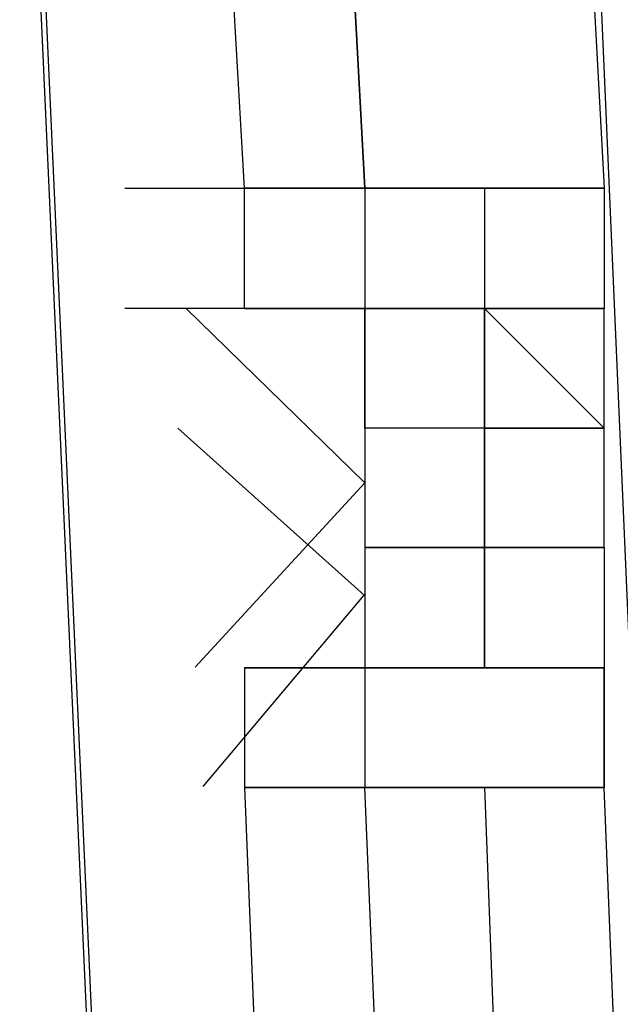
# Model space of a CAD drawing. Header units: feet. Extents: x -79 to 198, y -22 to 181.
# Tile 859 of 982: x 138.0283 to 138.0951, y 114.767 to 114.8766. Entities that reach past the tile are written whole.
import ezdxf

# ---------------------------------------------------------------- set-up
doc = ezdxf.new("R2010")
doc.units = ezdxf.units.FT
doc.layers.add('A-LINEA', color=7, linetype='CONTINUOUS')

msp = doc.modelspace()

# ---------------------------------------------------------------- linework, layer by layer
at = {"layer": 'A-LINEA'}
for p, q in [((138.0533, 114.8578), (138.0533, 114.8578)), ((138.0533, 114.8578), (138.0533, 114.8578)), ((138.0533, 114.8578), (138.0533, 114.8578)), ((138.0533, 114.8578), (138.0667, 114.8578)), ((138.0533, 114.8444), (138.0533, 114.8578)), ((138.0533, 114.8578), (138.0533, 114.8578)), ((138.0533, 114.8578), (138.0533, 114.8578)), ((138.0533, 114.8578), (138.0533, 114.8578)), ((138.0533, 114.8578), (138.0533, 114.8578)), ((138.0533, 114.8578), (138.0533, 114.8578)), ((138.0533, 114.8578), (138.0533, 114.8578)), ((138.0533, 114.8578), (138.0533, 114.8578)), ((138.0533, 114.8578), (138.0667, 114.8578)), ((138.0533, 114.8444), (138.0533, 114.8578)), ((138.0533, 114.8578), (138.0533, 114.8578)), ((138.0533, 114.8578), (138.0533, 114.8578)), ((138.0533, 114.8578), (138.0533, 114.8578)), ((138.0533, 114.8578), (138.0533, 114.8578)), ((138.0667, 114.8578), (138.0667, 114.8578)), ((138.0667, 114.8578), (138.0667, 114.8578)), ((138.0667, 114.8578), (138.0667, 114.8578)), ((138.0667, 114.8578), (138.0667, 114.8578)), ((138.08, 114.8578), (138.0667, 114.8578)), ((138.0667, 114.8578), (138.0667, 114.8578)), ((138.0667, 114.8578), (138.0667, 114.8578)), ((138.0667, 114.8578), (138.0667, 114.8578)), ((138.0667, 114.8578), (138.0667, 114.8578)), ((138.0667, 114.8578), (138.0667, 114.8578)), ((138.0667, 114.8578), (138.0667, 114.8578)), ((138.0667, 114.8578), (138.0667, 114.8578)), ((138.0667, 114.8578), (138.0667, 114.8578)), ((138.08, 114.8578), (138.0667, 114.8578)), ((138.0667, 114.8578), (138.0667, 114.8578)), ((138.0667, 114.8578), (138.0667, 114.8578)), ((138.0667, 114.8578), (138.0667, 114.8578)), ((138.0667, 114.8578), (138.0667, 114.8578)), ((138.08, 114.8578), (138.08, 114.8578)), ((138.08, 114.8578), (138.08, 114.8578)), ((138.08, 114.8578), (138.08, 114.8578)), ((138.08, 114.8578), (138.08, 114.8578)), ((138.08, 114.8578), (138.08, 114.8578)), ((138.08, 114.8578), (138.08, 114.8578)), ((138.08, 114.8578), (138.08, 114.8578)), ((138.08, 114.8578), (138.08, 114.8578)), ((138.08, 114.8578), (138.08, 114.8578)), ((138.08, 114.8578), (138.08, 114.8578)), ((138.0933, 114.8578), (138.08, 114.8578)), ((138.0933, 114.8578), (138.08, 114.8578)), ((138.08, 114.8578), (138.08, 114.8444)), ((138.08, 114.8578), (138.08, 114.8578)), ((138.08, 114.8578), (138.08, 114.8578)), ((138.08, 114.8578), (138.08, 114.8578)), ((138.08, 114.8578), (138.08, 114.8578)), ((138.08, 114.8578), (138.08, 114.8578)), ((138.08, 114.8578), (138.08, 114.8578)), ((138.08, 114.8578), (138.08, 114.8578)), ((138.08, 114.8578), (138.08, 114.8578)), ((138.08, 114.8578), (138.08, 114.8578)), ((138.08, 114.8578), (138.08, 114.8578)), ((138.0933, 114.8578), (138.08, 114.8578)), ((138.0933, 114.8578), (138.08, 114.8578)), ((138.08, 114.8578), (138.08, 114.8444)), ((138.0933, 114.8578), (138.0933, 114.8578)), ((138.0933, 114.8578), (138.0933, 114.8578)), ((138.0933, 114.8578), (138.0933, 114.8578)), ((138.0933, 114.8578), (138.0933, 114.8578)), ((138.0933, 114.8578), (138.0933, 114.8578)), ((138.0933, 114.8578), (138.0933, 114.8578)), ((138.0933, 114.8578), (138.0933, 114.8578)), ((138.0933, 114.8578), (138.0933, 114.8444)), ((138.0933, 114.8578), (138.0933, 114.8578)), ((138.0933, 114.8578), (138.0933, 114.8578)), ((138.0933, 114.8578), (138.0933, 114.8578)), ((138.0933, 114.8578), (138.0933, 114.8578)), ((138.0933, 114.8578), (138.0933, 114.8578)), ((138.0933, 114.8578), (138.0933, 114.8578)), ((138.0933, 114.8578), (138.0933, 114.8578)), ((138.0933, 114.8578), (138.0933, 114.8578)), ((138.0933, 114.8578), (138.0933, 114.8578)), ((138.0933, 114.8578), (138.0933, 114.8578)), ((138.0933, 114.8578), (138.0933, 114.8444)), ((138.0933, 114.8578), (138.0933, 114.8578)), ((138.0933, 114.8578), (138.0933, 114.8578)), ((138.0933, 114.8578), (138.0933, 114.8578)), ((138.0533, 114.8444), (138.0533, 114.8444)), ((138.0667, 114.8444), (138.0533, 114.8444)), ((138.0667, 114.8444), (138.0533, 114.8444)), ((138.0533, 114.8444), (138.0533, 114.8444)), ((138.0533, 114.8444), (138.0533, 114.8444)), ((138.0533, 114.8444), (138.0533, 114.8444)), ((138.0533, 114.8444), (138.0533, 114.8444)), ((138.0533, 114.8444), (138.0533, 114.8444)), ((138.0533, 114.8444), (138.0667, 114.8444)), ((138.0533, 114.8444), (138.0667, 114.8444)), ((138.0533, 114.8444), (138.0667, 114.8444)), ((138.0533, 114.8444), (138.0533, 114.8444)), ((138.0533, 114.8444), (138.0533, 114.8444)), ((138.0667, 114.8444), (138.0533, 114.8444)), ((138.0667, 114.8444), (138.0533, 114.8444)), ((138.0533, 114.8444), (138.0533, 114.8444)), ((138.0533, 114.8444), (138.0533, 114.8444)), ((138.0533, 114.8444), (138.0533, 114.8444)), ((138.0533, 114.8444), (138.0533, 114.8444)), ((138.0533, 114.8444), (138.0533, 114.8444)), ((138.0533, 114.8444), (138.0667, 114.8444)), ((138.0533, 114.8444), (138.0667, 114.8444)), ((138.0533, 114.8444), (138.0667, 114.8444)), ((138.0533, 114.8444), (138.0533, 114.8444)), ((138.0667, 114.8444), (138.0667, 114.8444)), ((138.0667, 114.8444), (138.0667, 114.8444)), ((138.0667, 114.8444), (138.0667, 114.8444)), ((138.0667, 114.8444), (138.0667, 114.8444)), ((138.0667, 114.8444), (138.0667, 114.8444)), ((138.0667, 114.8444), (138.0667, 114.8444)), ((138.0667, 114.8444), (138.0667, 114.8444)), ((138.0667, 114.8444), (138.0667, 114.8444)), ((138.0667, 114.8444), (138.0667, 114.8444)), ((138.0667, 114.8444), (138.0667, 114.8444)), ((138.0667, 114.8444), (138.0667, 114.8444)), ((138.0667, 114.8444), (138.0667, 114.8444)), ((138.0667, 114.8444), (138.0667, 114.8444)), ((138.08, 114.8444), (138.0667, 114.8444)), ((138.0667, 114.8444), (138.0667, 114.8444)), ((138.08, 114.8444), (138.0667, 114.8444)), ((138.0667, 114.8444), (138.0667, 114.8444)), ((138.0667, 114.8444), (138.0667, 114.8444)), ((138.0667, 114.8444), (138.0667, 114.8444)), ((138.0667, 114.8444), (138.0667, 114.8444)), ((138.0667, 114.8444), (138.0667, 114.8444)), ((138.0667, 114.8444), (138.0667, 114.8444)), ((138.0667, 114.8444), (138.0667, 114.8444)), ((138.0667, 114.8444), (138.0667, 114.8444)), ((138.0667, 114.8444), (138.0667, 114.8444)), ((138.0667, 114.8444), (138.08, 114.8444)), ((138.0667, 114.8444), (138.0667, 114.8311)), ((138.0667, 114.8444), (138.0667, 114.8444)), ((138.0667, 114.8444), (138.0667, 114.8444)), ((138.0667, 114.8444), (138.0667, 114.8444)), ((138.0667, 114.8444), (138.0667, 114.8444)), ((138.0667, 114.8444), (138.0667, 114.8444)), ((138.0667, 114.8444), (138.0667, 114.8444)), ((138.0667, 114.8444), (138.0667, 114.8444)), ((138.08, 114.8444), (138.0667, 114.8444)), ((138.0667, 114.8444), (138.0667, 114.8444)), ((138.0667, 114.8444), (138.0667, 114.8444)), ((138.0667, 114.8311), (138.0667, 114.8444)), ((138.08, 114.8444), (138.0667, 114.8444)), ((138.0667, 114.8444), (138.0667, 114.8444)), ((138.0667, 114.8444), (138.0667, 114.8444)), ((138.0667, 114.8444), (138.0667, 114.8444)), ((138.0667, 114.8444), (138.0667, 114.8444)), ((138.0667, 114.8444), (138.0667, 114.8444)), ((138.0667, 114.8444), (138.0667, 114.8444)), ((138.0667, 114.8444), (138.0667, 114.8444)), ((138.0667, 114.8444), (138.0667, 114.8444)), ((138.0667, 114.8444), (138.0667, 114.8444)), ((138.0667, 114.8444), (138.0667, 114.8444)), ((138.0667, 114.8444), (138.0667, 114.8444)), ((138.0667, 114.8444), (138.0667, 114.8444)), ((138.0667, 114.8444), (138.0667, 114.8444)), ((138.0667, 114.8444), (138.0667, 114.8444)), ((138.0667, 114.8444), (138.0667, 114.8444)), ((138.08, 114.8444), (138.0667, 114.8444)), ((138.0667, 114.8444), (138.0667, 114.8444)), ((138.08, 114.8444), (138.0667, 114.8444)), ((138.0667, 114.8444), (138.0667, 114.8444)), ((138.0667, 114.8444), (138.0667, 114.8444)), ((138.0667, 114.8444), (138.0667, 114.8444)), ((138.0667, 114.8444), (138.0667, 114.8444)), ((138.0667, 114.8444), (138.0667, 114.8444)), ((138.0667, 114.8444), (138.0667, 114.8444)), ((138.0667, 114.8444), (138.0667, 114.8444)), ((138.0667, 114.8444), (138.0667, 114.8444)), ((138.0667, 114.8444), (138.0667, 114.8444)), ((138.0667, 114.8444), (138.08, 114.8444)), ((138.0667, 114.8444), (138.0667, 114.8311)), ((138.0667, 114.8444), (138.0667, 114.8444)), ((138.0667, 114.8444), (138.0667, 114.8444)), ((138.0667, 114.8444), (138.0667, 114.8444)), ((138.0667, 114.8444), (138.0667, 114.8444)), ((138.0667, 114.8444), (138.0667, 114.8444)), ((138.0667, 114.8444), (138.0667, 114.8444)), ((138.0667, 114.8444), (138.0667, 114.8444)), ((138.08, 114.8444), (138.0667, 114.8444)), ((138.0667, 114.8444), (138.0667, 114.8444)), ((138.0667, 114.8444), (138.0667, 114.8444)), ((138.0667, 114.8311), (138.0667, 114.8444)), ((138.08, 114.8444), (138.0667, 114.8444)), ((138.0667, 114.8444), (138.0667, 114.8444)), ((138.0667, 114.8444), (138.0667, 114.8444)), ((138.08, 114.8444), (138.08, 114.8444)), ((138.08, 114.8444), (138.08, 114.8444)), ((138.08, 114.8444), (138.08, 114.8444)), ((138.08, 114.8444), (138.08, 114.8444)), ((138.08, 114.8444), (138.08, 114.8444)), ((138.08, 114.8444), (138.08, 114.8444)), ((138.08, 114.8444), (138.08, 114.8444)), ((138.08, 114.8444), (138.08, 114.8444)), ((138.08, 114.8444), (138.08, 114.8444)), ((138.08, 114.8444), (138.08, 114.8444)), ((138.08, 114.8444), (138.08, 114.8444)), ((138.08, 114.8311), (138.08, 114.8444)), ((138.08, 114.8444), (138.08, 114.8444)), ((138.08, 114.8444), (138.08, 114.8444)), ((138.08, 114.8444), (138.08, 114.8444)), ((138.08, 114.8444), (138.08, 114.8444)), ((138.08, 114.8311), (138.08, 114.8444)), ((138.08, 114.8444), (138.08, 114.8444)), ((138.08, 114.8311), (138.08, 114.8444)), ((138.08, 114.8444), (138.08, 114.8444)), ((138.08, 114.8444), (138.08, 114.8444)), ((138.08, 114.8444), (138.08, 114.8444)), ((138.08, 114.8444), (138.08, 114.8444)), ((138.08, 114.8444), (138.08, 114.8444)), ((138.08, 114.8444), (138.08, 114.8444)), ((138.08, 114.8444), (138.08, 114.8444)), ((138.08, 114.8444), (138.08, 114.8444)), ((138.08, 114.8444), (138.08, 114.8444)), ((138.08, 114.8444), (138.08, 114.8444)), ((138.08, 114.8444), (138.08, 114.8444)), ((138.08, 114.8444), (138.08, 114.8444)), ((138.08, 114.8444), (138.08, 114.8444)), ((138.08, 114.8444), (138.08, 114.8444)), ((138.08, 114.8444), (138.08, 114.8444)), ((138.08, 114.8444), (138.08, 114.8444)), ((138.08, 114.8444), (138.08, 114.8444)), ((138.08, 114.8444), (138.08, 114.8444)), ((138.08, 114.8444), (138.0933, 114.8444)), ((138.08, 114.8444), (138.08, 114.8444)), ((138.08, 114.8444), (138.08, 114.8444)), ((138.08, 114.8444), (138.08, 114.8444)), ((138.08, 114.8444), (138.08, 114.8444)), ((138.08, 114.8444), (138.08, 114.8444)), ((138.08, 114.8311), (138.08, 114.8444)), ((138.08, 114.8444), (138.0933, 114.8311)), ((138.08, 114.8444), (138.08, 114.8444)), ((138.08, 114.8444), (138.08, 114.8444)), ((138.08, 114.8444), (138.08, 114.8444)), ((138.08, 114.8444), (138.08, 114.8311)), ((138.08, 114.8444), (138.08, 114.8444)), ((138.08, 114.8444), (138.08, 114.8444)), ((138.08, 114.8444), (138.08, 114.8444)), ((138.08, 114.8444), (138.08, 114.8444)), ((138.08, 114.8444), (138.08, 114.8444)), ((138.08, 114.8444), (138.08, 114.8444)), ((138.08, 114.8444), (138.08, 114.8444)), ((138.08, 114.8444), (138.08, 114.8444)), ((138.08, 114.8444), (138.08, 114.8444)), ((138.08, 114.8444), (138.08, 114.8444)), ((138.08, 114.8444), (138.08, 114.8444)), ((138.08, 114.8444), (138.08, 114.8444)), ((138.08, 114.8444), (138.08, 114.8444)), ((138.08, 114.8444), (138.08, 114.8444)), ((138.08, 114.8444), (138.08, 114.8444)), ((138.08, 114.8444), (138.08, 114.8444)), ((138.08, 114.8444), (138.08, 114.8444)), ((138.08, 114.8444), (138.08, 114.8444)), ((138.08, 114.8444), (138.08, 114.8444)), ((138.08, 114.8444), (138.08, 114.8444)), ((138.08, 114.8311), (138.08, 114.8444)), ((138.08, 114.8444), (138.08, 114.8444)), ((138.08, 114.8444), (138.08, 114.8444)), ((138.08, 114.8444), (138.08, 114.8444)), ((138.08, 114.8444), (138.08, 114.8444)), ((138.08, 114.8311), (138.08, 114.8444)), ((138.08, 114.8444), (138.08, 114.8444)), ((138.08, 114.8311), (138.08, 114.8444)), ((138.08, 114.8444), (138.08, 114.8444)), ((138.08, 114.8444), (138.08, 114.8444)), ((138.08, 114.8444), (138.08, 114.8444)), ((138.08, 114.8444), (138.08, 114.8444)), ((138.08, 114.8444), (138.08, 114.8444)), ((138.08, 114.8444), (138.08, 114.8444)), ((138.08, 114.8444), (138.08, 114.8444)), ((138.08, 114.8444), (138.08, 114.8444)), ((138.08, 114.8444), (138.08, 114.8444)), ((138.08, 114.8444), (138.08, 114.8444)), ((138.08, 114.8444), (138.08, 114.8444)), ((138.08, 114.8444), (138.08, 114.8444)), ((138.08, 114.8444), (138.08, 114.8444)), ((138.08, 114.8444), (138.08, 114.8444)), ((138.08, 114.8444), (138.08, 114.8444)), ((138.08, 114.8444), (138.08, 114.8444)), ((138.08, 114.8444), (138.08, 114.8444)), ((138.08, 114.8444), (138.08, 114.8444)), ((138.08, 114.8444), (138.0933, 114.8444)), ((138.08, 114.8444), (138.08, 114.8444)), ((138.08, 114.8444), (138.08, 114.8444)), ((138.08, 114.8444), (138.08, 114.8444)), ((138.08, 114.8444), (138.08, 114.8444)), ((138.08, 114.8444), (138.08, 114.8444)), ((138.08, 114.8311), (138.08, 114.8444)), ((138.08, 114.8444), (138.0933, 114.8311)), ((138.08, 114.8444), (138.08, 114.8444)), ((138.08, 114.8444), (138.08, 114.8444)), ((138.08, 114.8444), (138.08, 114.8444)), ((138.08, 114.8444), (138.08, 114.8311)), ((138.08, 114.8444), (138.08, 114.8444)), ((138.08, 114.8444), (138.08, 114.8444)), ((138.08, 114.8444), (138.08, 114.8444)), ((138.08, 114.8444), (138.08, 114.8444)), ((138.08, 114.8444), (138.08, 114.8444)), ((138.08, 114.8444), (138.08, 114.8444)), ((138.08, 114.8444), (138.08, 114.8444)), ((138.08, 114.8444), (138.08, 114.8444)), ((138.08, 114.8444), (138.08, 114.8444)), ((138.0933, 114.8444), (138.0933, 114.8444)), ((138.0933, 114.8444), (138.0933, 114.8444)), ((138.0933, 114.8444), (138.0933, 114.8444)), ((138.0933, 114.8444), (138.0933, 114.8444)), ((138.0933, 114.8444), (138.0933, 114.8444)), ((138.0933, 114.8444), (138.0933, 114.8444)), ((138.0933, 114.8444), (138.0933, 114.8444)), ((138.0933, 114.8444), (138.0933, 114.8444)), ((138.0933, 114.8444), (138.0933, 114.8444)), ((138.0933, 114.8444), (138.0933, 114.8444)), ((138.0933, 114.8444), (138.0933, 114.8444)), ((138.0933, 114.8444), (138.0933, 114.8444)), ((138.0933, 114.8444), (138.0933, 114.8444)), ((138.0933, 114.8311), (138.0933, 114.8444)), ((138.0933, 114.8311), (138.0933, 114.8444)), ((138.0933, 114.8444), (138.0933, 114.8444)), ((138.0933, 114.8444), (138.0933, 114.8444)), ((138.0933, 114.8444), (138.0933, 114.8444)), ((138.0933, 114.8444), (138.0933, 114.8444)), ((138.0933, 114.8444), (138.0933, 114.8444)), ((138.0933, 114.8444), (138.0933, 114.8444)), ((138.0933, 114.8444), (138.0933, 114.8444)), ((138.0933, 114.8444), (138.0933, 114.8444)), ((138.0933, 114.8444), (138.0933, 114.8444)), ((138.0933, 114.8444), (138.0933, 114.8444)), ((138.0933, 114.8444), (138.0933, 114.8444)), ((138.0933, 114.8444), (138.0933, 114.8444)), ((138.0933, 114.8444), (138.0933, 114.8444)), ((138.0933, 114.8444), (138.0933, 114.8444)), ((138.0933, 114.8311), (138.0933, 114.8444)), ((138.0933, 114.8311), (138.0933, 114.8444)), ((138.0933, 114.8444), (138.0933, 114.8444)), ((138.0667, 114.8311), (138.0667, 114.8311)), ((138.0667, 114.8311), (138.0667, 114.8311)), ((138.0667, 114.8311), (138.0667, 114.8311)), ((138.0667, 114.8311), (138.0667, 114.8311)), ((138.0667, 114.8311), (138.0667, 114.8311)), ((138.0667, 114.8311), (138.0667, 114.8311)), ((138.08, 114.8311), (138.0667, 114.8311)), ((138.08, 114.8311), (138.0667, 114.8311)), ((138.0667, 114.8311), (138.0667, 114.8311)), ((138.0667, 114.8311), (138.0667, 114.8311)), ((138.0667, 114.8311), (138.0667, 114.8311)), ((138.08, 114.8311), (138.0667, 114.8311)), ((138.0667, 114.8311), (138.0667, 114.8178)), ((138.0667, 114.8311), (138.0667, 114.8178)), ((138.0667, 114.8311), (138.0667, 114.8311)), ((138.0667, 114.8311), (138.0667, 114.8311)), ((138.0667, 114.8311), (138.0667, 114.8311)), ((138.0667, 114.8311), (138.0667, 114.8311)), ((138.0667, 114.8311), (138.0667, 114.8311)), ((138.0667, 114.8311), (138.0667, 114.8311)), ((138.0667, 114.8311), (138.0667, 114.8311)), ((138.0667, 114.8311), (138.0667, 114.8311)), ((138.0667, 114.8311), (138.0667, 114.8311)), ((138.0667, 114.8311), (138.0667, 114.8311)), ((138.0667, 114.8311), (138.0667, 114.8311)), ((138.0667, 114.8311), (138.0667, 114.8178)), ((138.0667, 114.8311), (138.0667, 114.8311)), ((138.0667, 114.8311), (138.0667, 114.8311)), ((138.0667, 114.8311), (138.0667, 114.8311)), ((138.0667, 114.8311), (138.0667, 114.8311)), ((138.0667, 114.8311), (138.0667, 114.8311)), ((138.0667, 114.8311), (138.0667, 114.8311)), ((138.0667, 114.8311), (138.0667, 114.8311)), ((138.0667, 114.8311), (138.0667, 114.8311)), ((138.0667, 114.8311), (138.0667, 114.8311)), ((138.0667, 114.8311), (138.0667, 114.8311)), ((138.0667, 114.8311), (138.0667, 114.8311)), ((138.0667, 114.8311), (138.0667, 114.8311)), ((138.0667, 114.8311), (138.0667, 114.8311)), ((138.08, 114.8311), (138.0667, 114.8311)), ((138.08, 114.8311), (138.0667, 114.8311)), ((138.0667, 114.8311), (138.0667, 114.8311)), ((138.0667, 114.8311), (138.0667, 114.8311)), ((138.0667, 114.8311), (138.0667, 114.8311)), ((138.08, 114.8311), (138.0667, 114.8311)), ((138.0667, 114.8311), (138.0667, 114.8178)), ((138.0667, 114.8311), (138.0667, 114.8178)), ((138.0667, 114.8311), (138.0667, 114.8311)), ((138.0667, 114.8311), (138.0667, 114.8311)), ((138.0667, 114.8311), (138.0667, 114.8311)), ((138.0667, 114.8311), (138.0667, 114.8311)), ((138.0667, 114.8311), (138.0667, 114.8311)), ((138.0667, 114.8311), (138.0667, 114.8311)), ((138.0667, 114.8311), (138.0667, 114.8311)), ((138.0667, 114.8311), (138.0667, 114.8311)), ((138.0667, 114.8311), (138.0667, 114.8311)), ((138.0667, 114.8311), (138.0667, 114.8311)), ((138.0667, 114.8311), (138.0667, 114.8311)), ((138.0667, 114.8311), (138.0667, 114.8178)), ((138.0667, 114.8311), (138.0667, 114.8311)), ((138.0667, 114.8311), (138.0667, 114.8311)), ((138.0667, 114.8311), (138.0667, 114.8311)), ((138.0667, 114.8311), (138.0667, 114.8311)), ((138.0667, 114.8311), (138.0667, 114.8311)), ((138.0667, 114.8311), (138.0667, 114.8311)), ((138.0667, 114.8311), (138.0667, 114.8311)), ((138.08, 114.8311), (138.08, 114.8311)), ((138.08, 114.8311), (138.08, 114.8311)), ((138.08, 114.8311), (138.08, 114.8311)), ((138.08, 114.8311), (138.08, 114.8311)), ((138.08, 114.8311), (138.0933, 114.8311)), ((138.08, 114.8311), (138.08, 114.8311)), ((138.08, 114.8311), (138.08, 114.8311)), ((138.08, 114.8311), (138.08, 114.8311)), ((138.08, 114.8178), (138.08, 114.8311)), ((138.08, 114.8311), (138.08, 114.8311)), ((138.08, 114.8311), (138.08, 114.8311)), ((138.08, 114.8311), (138.08, 114.8311)), ((138.08, 114.8311), (138.08, 114.8311)), ((138.08, 114.8311), (138.08, 114.8311)), ((138.08, 114.8311), (138.08, 114.8311)), ((138.08, 114.8311), (138.08, 114.8311)), ((138.08, 114.8311), (138.08, 114.8311)), ((138.08, 114.8311), (138.08, 114.8311)), ((138.0933, 114.8311), (138.08, 114.8311)), ((138.08, 114.8311), (138.08, 114.8311)), ((138.08, 114.8311), (138.08, 114.8311)), ((138.08, 114.8311), (138.08, 114.8311)), ((138.08, 114.8311), (138.08, 114.8311)), ((138.08, 114.8311), (138.08, 114.8311)), ((138.08, 114.8311), (138.08, 114.8311)), ((138.08, 114.8311), (138.08, 114.8311)), ((138.08, 114.8311), (138.0933, 114.8311)), ((138.08, 114.8311), (138.08, 114.8311)), ((138.08, 114.8311), (138.08, 114.8311)), ((138.08, 114.8311), (138.08, 114.8311)), ((138.08, 114.8311), (138.08, 114.8311)), ((138.08, 114.8311), (138.08, 114.8311)), ((138.08, 114.8311), (138.08, 114.8311)), ((138.08, 114.8311), (138.08, 114.8311)), ((138.08, 114.8311), (138.08, 114.8311)), ((138.08, 114.8311), (138.08, 114.8311)), ((138.08, 114.8311), (138.08, 114.8311)), ((138.08, 114.8311), (138.08, 114.8311)), ((138.08, 114.8311), (138.08, 114.8311)), ((138.08, 114.8311), (138.08, 114.8311)), ((138.08, 114.8311), (138.08, 114.8311)), ((138.08, 114.8311), (138.08, 114.8178)), ((138.08, 114.8311), (138.08, 114.8311)), ((138.08, 114.8311), (138.08, 114.8311)), ((138.08, 114.8311), (138.08, 114.8311)), ((138.08, 114.8311), (138.08, 114.8311)), ((138.08, 114.8311), (138.08, 114.8311)), ((138.08, 114.8311), (138.08, 114.8311)), ((138.08, 114.8311), (138.08, 114.8311)), ((138.08, 114.8311), (138.08, 114.8311)), ((138.0933, 114.8311), (138.08, 114.8311)), ((138.0933, 114.8311), (138.08, 114.8311)), ((138.0933, 114.8311), (138.08, 114.8311)), ((138.08, 114.8311), (138.08, 114.8311)), ((138.08, 114.8311), (138.08, 114.8311)), ((138.0933, 114.8311), (138.08, 114.8311)), ((138.08, 114.8178), (138.08, 114.8311)), ((138.08, 114.8178), (138.08, 114.8311)), ((138.08, 114.8311), (138.08, 114.8311)), ((138.08, 114.8311), (138.08, 114.8311)), ((138.08, 114.8311), (138.08, 114.8311)), ((138.08, 114.8311), (138.08, 114.8311)), ((138.08, 114.8311), (138.0933, 114.8311)), ((138.08, 114.8311), (138.08, 114.8311)), ((138.08, 114.8311), (138.08, 114.8311)), ((138.08, 114.8311), (138.08, 114.8311)), ((138.08, 114.8178), (138.08, 114.8311)), ((138.08, 114.8311), (138.08, 114.8311)), ((138.08, 114.8311), (138.08, 114.8311)), ((138.08, 114.8311), (138.08, 114.8311)), ((138.08, 114.8311), (138.08, 114.8311)), ((138.08, 114.8311), (138.08, 114.8311)), ((138.08, 114.8311), (138.08, 114.8311)), ((138.08, 114.8311), (138.08, 114.8311)), ((138.08, 114.8311), (138.08, 114.8311)), ((138.08, 114.8311), (138.08, 114.8311)), ((138.0933, 114.8311), (138.08, 114.8311)), ((138.08, 114.8311), (138.08, 114.8311)), ((138.08, 114.8311), (138.08, 114.8311)), ((138.08, 114.8311), (138.08, 114.8311)), ((138.08, 114.8311), (138.08, 114.8311)), ((138.08, 114.8311), (138.08, 114.8311)), ((138.08, 114.8311), (138.08, 114.8311)), ((138.08, 114.8311), (138.08, 114.8311)), ((138.08, 114.8311), (138.0933, 114.8311)), ((138.08, 114.8311), (138.08, 114.8311)), ((138.08, 114.8311), (138.08, 114.8311)), ((138.08, 114.8311), (138.08, 114.8311)), ((138.08, 114.8311), (138.08, 114.8311)), ((138.08, 114.8311), (138.08, 114.8311)), ((138.08, 114.8311), (138.08, 114.8311)), ((138.08, 114.8311), (138.08, 114.8311)), ((138.08, 114.8311), (138.08, 114.8311)), ((138.08, 114.8311), (138.08, 114.8311)), ((138.08, 114.8311), (138.08, 114.8311)), ((138.08, 114.8311), (138.08, 114.8311)), ((138.08, 114.8311), (138.08, 114.8311)), ((138.08, 114.8311), (138.08, 114.8311)), ((138.08, 114.8311), (138.08, 114.8311)), ((138.08, 114.8311), (138.08, 114.8178)), ((138.08, 114.8311), (138.08, 114.8311)), ((138.08, 114.8311), (138.08, 114.8311)), ((138.08, 114.8311), (138.08, 114.8311)), ((138.08, 114.8311), (138.08, 114.8311)), ((138.08, 114.8311), (138.08, 114.8311)), ((138.08, 114.8311), (138.08, 114.8311)), ((138.08, 114.8311), (138.08, 114.8311)), ((138.08, 114.8311), (138.08, 114.8311)), ((138.0933, 114.8311), (138.08, 114.8311)), ((138.0933, 114.8311), (138.08, 114.8311)), ((138.0933, 114.8311), (138.08, 114.8311)), ((138.08, 114.8311), (138.08, 114.8311)), ((138.08, 114.8311), (138.08, 114.8311)), ((138.0933, 114.8311), (138.08, 114.8311)), ((138.08, 114.8178), (138.08, 114.8311)), ((138.08, 114.8178), (138.08, 114.8311)), ((138.0933, 114.8178), (138.0933, 114.8311)), ((138.0933, 114.8311), (138.0933, 114.8311)), ((138.0933, 114.8311), (138.0933, 114.8311)), ((138.0933, 114.8311), (138.0933, 114.8311)), ((138.0933, 114.8311), (138.0933, 114.8311)), ((138.0933, 114.8311), (138.0933, 114.8311)), ((138.0933, 114.8311), (138.0933, 114.8311)), ((138.0933, 114.8311), (138.0933, 114.8311)), ((138.0933, 114.8311), (138.0933, 114.8311)), ((138.0933, 114.8311), (138.0933, 114.8311)), ((138.0933, 114.8311), (138.0933, 114.8311)), ((138.0933, 114.8311), (138.0933, 114.8311)), ((138.0933, 114.8311), (138.0933, 114.8311)), ((138.0933, 114.8311), (138.0933, 114.8311)), ((138.0933, 114.8311), (138.0933, 114.8311)), ((138.0933, 114.8311), (138.0933, 114.8311)), ((138.0933, 114.8311), (138.0933, 114.8311)), ((138.0933, 114.8311), (138.0933, 114.8311)), ((138.0933, 114.8311), (138.0933, 114.8311)), ((138.0933, 114.8311), (138.0933, 114.8311)), ((138.0933, 114.8311), (138.0933, 114.8311)), ((138.0933, 114.8311), (138.0933, 114.8311)), ((138.0933, 114.8178), (138.0933, 114.8311)), ((138.0933, 114.8311), (138.0933, 114.8311)), ((138.0933, 114.8311), (138.0933, 114.8311)), ((138.0933, 114.8311), (138.0933, 114.8311)), ((138.0933, 114.8311), (138.0933, 114.8311)), ((138.0933, 114.8311), (138.0933, 114.8311)), ((138.0933, 114.8311), (138.0933, 114.8311)), ((138.0933, 114.8311), (138.0933, 114.8311)), ((138.0933, 114.8311), (138.0933, 114.8311)), ((138.0933, 114.8311), (138.0933, 114.8311)), ((138.0933, 114.8311), (138.0933, 114.8311)), ((138.0933, 114.8311), (138.0933, 114.8311)), ((138.0933, 114.8311), (138.0933, 114.8311)), ((138.0933, 114.8311), (138.0933, 114.8311)), ((138.0933, 114.8311), (138.0933, 114.8311)), ((138.0933, 114.8311), (138.0933, 114.8311)), ((138.0933, 114.8311), (138.0933, 114.8311)), ((138.0933, 114.8311), (138.0933, 114.8311)), ((138.0933, 114.8311), (138.0933, 114.8311)), ((138.0933, 114.8311), (138.0933, 114.8311)), ((138.0933, 114.8311), (138.0933, 114.8311)), ((138.0933, 114.8311), (138.0933, 114.8311)), ((138.0667, 114.8178), (138.0667, 114.8178)), ((138.0667, 114.8178), (138.0667, 114.8178)), ((138.0667, 114.8178), (138.0667, 114.8178)), ((138.0667, 114.8178), (138.0667, 114.8178)), ((138.0667, 114.8178), (138.0667, 114.8178)), ((138.0667, 114.8178), (138.0667, 114.8178)), ((138.0667, 114.8178), (138.0667, 114.8178)), ((138.0667, 114.8178), (138.0667, 114.8178)), ((138.0667, 114.8178), (138.0667, 114.8178)), ((138.0667, 114.8178), (138.0667, 114.8178)), ((138.0667, 114.8178), (138.0667, 114.8178)), ((138.0667, 114.8178), (138.0667, 114.8178)), ((138.0667, 114.8178), (138.0667, 114.8178)), ((138.0667, 114.8178), (138.0667, 114.8178)), ((138.08, 114.8178), (138.0667, 114.8178)), ((138.0667, 114.8178), (138.0667, 114.8178)), ((138.0667, 114.8178), (138.0667, 114.8178)), ((138.0667, 114.8178), (138.0667, 114.8044)), ((138.0667, 114.8178), (138.0667, 114.8178)), ((138.08, 114.8178), (138.0667, 114.8178)), ((138.0667, 114.8178), (138.0667, 114.8178)), ((138.0667, 114.8178), (138.0667, 114.8178)), ((138.08, 114.8178), (138.0667, 114.8178)), ((138.0667, 114.8178), (138.0667, 114.8178)), ((138.0667, 114.8178), (138.0667, 114.8178)), ((138.08, 114.8178), (138.0667, 114.8178)), ((138.0667, 114.8178), (138.0667, 114.8178)), ((138.0667, 114.8178), (138.0667, 114.8178)), ((138.0667, 114.8178), (138.0667, 114.8178)), ((138.0667, 114.8178), (138.0667, 114.8178)), ((138.0667, 114.8178), (138.0667, 114.8178)), ((138.0667, 114.8178), (138.0667, 114.8178)), ((138.0667, 114.8178), (138.0667, 114.8178)), ((138.0667, 114.8178), (138.0667, 114.8178)), ((138.0667, 114.8178), (138.0667, 114.8178)), ((138.0667, 114.8178), (138.0667, 114.8178)), ((138.0667, 114.8178), (138.0667, 114.8178)), ((138.0667, 114.8178), (138.0667, 114.8178)), ((138.0667, 114.8178), (138.0667, 114.8178)), ((138.0667, 114.8178), (138.0667, 114.8178)), ((138.08, 114.8178), (138.0667, 114.8178)), ((138.0667, 114.8178), (138.0667, 114.8178)), ((138.0667, 114.8178), (138.0667, 114.8178)), ((138.0667, 114.8178), (138.0667, 114.8044)), ((138.0667, 114.8178), (138.0667, 114.8178)), ((138.08, 114.8178), (138.0667, 114.8178)), ((138.0667, 114.8178), (138.0667, 114.8178)), ((138.0667, 114.8178), (138.0667, 114.8178)), ((138.08, 114.8178), (138.0667, 114.8178)), ((138.0667, 114.8178), (138.0667, 114.8178)), ((138.0667, 114.8178), (138.0667, 114.8178)), ((138.08, 114.8178), (138.0667, 114.8178)), ((138.08, 114.8178), (138.08, 114.8178)), ((138.08, 114.8178), (138.08, 114.8178)), ((138.08, 114.8178), (138.08, 114.8178)), ((138.08, 114.8178), (138.08, 114.8178)), ((138.08, 114.8178), (138.08, 114.8178)), ((138.08, 114.8178), (138.08, 114.8178)), ((138.08, 114.8178), (138.08, 114.8178)), ((138.08, 114.8178), (138.08, 114.8178)), ((138.08, 114.8178), (138.08, 114.8178)), ((138.08, 114.8178), (138.0933, 114.8178)), ((138.08, 114.8178), (138.08, 114.8178)), ((138.08, 114.8178), (138.08, 114.8178)), ((138.08, 114.8178), (138.08, 114.8178)), ((138.08, 114.8178), (138.08, 114.8178)), ((138.08, 114.8178), (138.08, 114.8178)), ((138.08, 114.8178), (138.08, 114.8178)), ((138.08, 114.8178), (138.08, 114.8178)), ((138.08, 114.8178), (138.08, 114.8178)), ((138.08, 114.8178), (138.0933, 114.8178)), ((138.0933, 114.8178), (138.08, 114.8178)), ((138.08, 114.8178), (138.0933, 114.8178)), ((138.0933, 114.8178), (138.08, 114.8178)), ((138.08, 114.8178), (138.08, 114.8178)), ((138.08, 114.8178), (138.08, 114.8178)), ((138.08, 114.8178), (138.08, 114.8178)), ((138.08, 114.8178), (138.08, 114.8044)), ((138.08, 114.8178), (138.0933, 114.8178)), ((138.08, 114.8178), (138.08, 114.8044)), ((138.08, 114.8178), (138.08, 114.8178)), ((138.08, 114.8178), (138.08, 114.8044)), ((138.08, 114.8178), (138.08, 114.8178)), ((138.08, 114.8178), (138.08, 114.8178)), ((138.08, 114.8178), (138.08, 114.8178)), ((138.08, 114.8178), (138.08, 114.8178)), ((138.08, 114.8178), (138.08, 114.8178)), ((138.08, 114.8178), (138.08, 114.8178)), ((138.08, 114.8178), (138.08, 114.8178)), ((138.0933, 114.8178), (138.08, 114.8178)), ((138.08, 114.8178), (138.08, 114.8044)), ((138.08, 114.8178), (138.08, 114.8178)), ((138.08, 114.8178), (138.08, 114.8178)), ((138.08, 114.8178), (138.08, 114.8178)), ((138.08, 114.8178), (138.08, 114.8044)), ((138.08, 114.8178), (138.08, 114.8178)), ((138.08, 114.8178), (138.08, 114.8178)), ((138.08, 114.8178), (138.08, 114.8178)), ((138.08, 114.8178), (138.08, 114.8178)), ((138.08, 114.8178), (138.08, 114.8044)), ((138.08, 114.8178), (138.08, 114.8178)), ((138.08, 114.8044), (138.08, 114.8178)), ((138.08, 114.8178), (138.08, 114.8178)), ((138.08, 114.8178), (138.08, 114.8178)), ((138.08, 114.8178), (138.0933, 114.8178)), ((138.08, 114.8178), (138.08, 114.8178)), ((138.08, 114.8178), (138.08, 114.8178)), ((138.08, 114.8178), (138.08, 114.8178)), ((138.08, 114.8178), (138.08, 114.8178)), ((138.08, 114.8178), (138.08, 114.8178)), ((138.08, 114.8178), (138.08, 114.8178)), ((138.08, 114.8178), (138.08, 114.8178)), ((138.08, 114.8178), (138.08, 114.8178)), ((138.08, 114.8178), (138.08, 114.8178)), ((138.08, 114.8178), (138.08, 114.8178)), ((138.08, 114.8178), (138.08, 114.8178)), ((138.08, 114.8178), (138.08, 114.8178)), ((138.08, 114.8178), (138.08, 114.8178)), ((138.08, 114.8178), (138.08, 114.8178)), ((138.08, 114.8178), (138.08, 114.8178)), ((138.08, 114.8178), (138.0933, 114.8178)), ((138.08, 114.8178), (138.08, 114.8178)), ((138.08, 114.8178), (138.08, 114.8178)), ((138.08, 114.8178), (138.08, 114.8178)), ((138.08, 114.8178), (138.08, 114.8178)), ((138.08, 114.8178), (138.08, 114.8178)), ((138.08, 114.8178), (138.08, 114.8178)), ((138.08, 114.8178), (138.08, 114.8178)), ((138.08, 114.8178), (138.08, 114.8178)), ((138.08, 114.8178), (138.0933, 114.8178)), ((138.0933, 114.8178), (138.08, 114.8178)), ((138.08, 114.8178), (138.0933, 114.8178)), ((138.0933, 114.8178), (138.08, 114.8178)), ((138.08, 114.8178), (138.08, 114.8178)), ((138.08, 114.8178), (138.08, 114.8178)), ((138.08, 114.8178), (138.08, 114.8178)), ((138.08, 114.8178), (138.08, 114.8044)), ((138.08, 114.8178), (138.0933, 114.8178)), ((138.08, 114.8178), (138.08, 114.8044)), ((138.08, 114.8178), (138.08, 114.8178)), ((138.08, 114.8178), (138.08, 114.8044)), ((138.08, 114.8178), (138.08, 114.8178)), ((138.08, 114.8178), (138.08, 114.8178)), ((138.08, 114.8178), (138.08, 114.8178)), ((138.08, 114.8178), (138.08, 114.8178)), ((138.08, 114.8178), (138.08, 114.8178)), ((138.08, 114.8178), (138.08, 114.8178)), ((138.08, 114.8178), (138.08, 114.8178)), ((138.0933, 114.8178), (138.08, 114.8178)), ((138.08, 114.8178), (138.08, 114.8044)), ((138.08, 114.8178), (138.08, 114.8178)), ((138.08, 114.8178), (138.08, 114.8178)), ((138.08, 114.8178), (138.08, 114.8178)), ((138.08, 114.8178), (138.08, 114.8044)), ((138.08, 114.8178), (138.08, 114.8178)), ((138.08, 114.8178), (138.08, 114.8178)), ((138.08, 114.8178), (138.08, 114.8178)), ((138.08, 114.8178), (138.08, 114.8178)), ((138.08, 114.8178), (138.08, 114.8044)), ((138.08, 114.8178), (138.08, 114.8178)), ((138.08, 114.8044), (138.08, 114.8178)), ((138.08, 114.8178), (138.08, 114.8178)), ((138.08, 114.8178), (138.08, 114.8178)), ((138.08, 114.8178), (138.0933, 114.8178)), ((138.08, 114.8178), (138.08, 114.8178)), ((138.08, 114.8178), (138.08, 114.8178)), ((138.08, 114.8178), (138.08, 114.8178)), ((138.08, 114.8178), (138.08, 114.8178)), ((138.08, 114.8178), (138.08, 114.8178)), ((138.08, 114.8178), (138.08, 114.8178)), ((138.0933, 114.8178), (138.0933, 114.8178)), ((138.0933, 114.8178), (138.0933, 114.8178)), ((138.0933, 114.8178), (138.0933, 114.8178)), ((138.0933, 114.8178), (138.0933, 114.8178)), ((138.0933, 114.8178), (138.0933, 114.8178)), ((138.0933, 114.8178), (138.0933, 114.8178)), ((138.0933, 114.8178), (138.0933, 114.8178)), ((138.0933, 114.8178), (138.0933, 114.8178)), ((138.0933, 114.8178), (138.0933, 114.8178)), ((138.0933, 114.8178), (138.0933, 114.8178)), ((138.0933, 114.8178), (138.0933, 114.8178)), ((138.0933, 114.8178), (138.0933, 114.8178)), ((138.0933, 114.8178), (138.0933, 114.8178)), ((138.0933, 114.8178), (138.0933, 114.8178)), ((138.0933, 114.8178), (138.0933, 114.8178)), ((138.0933, 114.8178), (138.0933, 114.8044)), ((138.0933, 114.8178), (138.0933, 114.8178)), ((138.0933, 114.8178), (138.0933, 114.8178)), ((138.0933, 114.8178), (138.0933, 114.8178)), ((138.0933, 114.8178), (138.0933, 114.8178)), ((138.0933, 114.8178), (138.0933, 114.8178)), ((138.0933, 114.8178), (138.0933, 114.8178)), ((138.0933, 114.8178), (138.0933, 114.8178)), ((138.0933, 114.8178), (138.0933, 114.8178)), ((138.0933, 114.8178), (138.0933, 114.8178)), ((138.0933, 114.8178), (138.0933, 114.8178)), ((138.0933, 114.8178), (138.0933, 114.8178)), ((138.0933, 114.8178), (138.0933, 114.8178)), ((138.0933, 114.8178), (138.0933, 114.8178)), ((138.0933, 114.8178), (138.0933, 114.8178)), ((138.0933, 114.8178), (138.0933, 114.8178)), ((138.0933, 114.8178), (138.0933, 114.8178)), ((138.0933, 114.8178), (138.0933, 114.8178)), ((138.0933, 114.8178), (138.0933, 114.8178)), ((138.0933, 114.8178), (138.0933, 114.8178)), ((138.0933, 114.8178), (138.0933, 114.8178)), ((138.0933, 114.8178), (138.0933, 114.8178)), ((138.0933, 114.8178), (138.0933, 114.8178)), ((138.0933, 114.8178), (138.0933, 114.8178)), ((138.0933, 114.8178), (138.0933, 114.8178)), ((138.0933, 114.8178), (138.0933, 114.8178)), ((138.0933, 114.8178), (138.0933, 114.8044)), ((138.0933, 114.8178), (138.0933, 114.8178)), ((138.0933, 114.8178), (138.0933, 114.8178)), ((138.0933, 114.8178), (138.0933, 114.8178)), ((138.0933, 114.8178), (138.0933, 114.8178)), ((138.0933, 114.8178), (138.0933, 114.8178)), ((138.0933, 114.8178), (138.0933, 114.8178)), ((138.0933, 114.8178), (138.0933, 114.8178)), ((138.0933, 114.8178), (138.0933, 114.8178)), ((138.0933, 114.8178), (138.0933, 114.8178)), ((138.0933, 114.8178), (138.0933, 114.8178)), ((138.0533, 114.8044), (138.0533, 114.8044)), ((138.0533, 114.8044), (138.0667, 114.8044)), ((138.0533, 114.8044), (138.0533, 114.8044)), ((138.0533, 114.8044), (138.0533, 114.8044)), ((138.0533, 114.8044), (138.0533, 114.7911)), ((138.0533, 114.8044), (138.0533, 114.8044)), ((138.0533, 114.8044), (138.0667, 114.8044)), ((138.0533, 114.8044), (138.0533, 114.8044)), ((138.0533, 114.8044), (138.0533, 114.8044)), ((138.0533, 114.8044), (138.0533, 114.7911)), ((138.0667, 114.8044), (138.0667, 114.8044)), ((138.0667, 114.8044), (138.0667, 114.8044)), ((138.0667, 114.8044), (138.0667, 114.8044)), ((138.0667, 114.8044), (138.0667, 114.8044)), ((138.0667, 114.8044), (138.0667, 114.8044)), ((138.0667, 114.8044), (138.0667, 114.8044)), ((138.0667, 114.8044), (138.0667, 114.8044)), ((138.0667, 114.8044), (138.0667, 114.8044)), ((138.0667, 114.8044), (138.0667, 114.8044)), ((138.0667, 114.8044), (138.0667, 114.8044)), ((138.0667, 114.8044), (138.0667, 114.8044)), ((138.0667, 114.8044), (138.0667, 114.8044)), ((138.0667, 114.8044), (138.0667, 114.8044)), ((138.0667, 114.8044), (138.0667, 114.8044)), ((138.08, 114.8044), (138.0667, 114.8044)), ((138.0667, 114.8044), (138.0667, 114.8044)), ((138.08, 114.8044), (138.0667, 114.8044)), ((138.0667, 114.8044), (138.0667, 114.8044)), ((138.0667, 114.8044), (138.0667, 114.8044)), ((138.0667, 114.8044), (138.0667, 114.8044)), ((138.0667, 114.8044), (138.0667, 114.8044)), ((138.0667, 114.8044), (138.0667, 114.8044)), ((138.0667, 114.8044), (138.0667, 114.8044)), ((138.0667, 114.8044), (138.0667, 114.8044)), ((138.0667, 114.8044), (138.0667, 114.8044)), ((138.0667, 114.8044), (138.0667, 114.8044)), ((138.0667, 114.8044), (138.0667, 114.8044)), ((138.0667, 114.8044), (138.0667, 114.8044)), ((138.0667, 114.8044), (138.08, 114.8044)), ((138.0667, 114.8044), (138.0667, 114.8044)), ((138.0667, 114.8044), (138.08, 114.8044)), ((138.0667, 114.8044), (138.0667, 114.8044)), ((138.0667, 114.8044), (138.0667, 114.8044)), ((138.0667, 114.8044), (138.08, 114.8044)), ((138.0667, 114.8044), (138.0667, 114.8044)), ((138.0667, 114.8044), (138.0667, 114.8044)), ((138.0667, 114.8044), (138.0667, 114.8044)), ((138.0667, 114.8044), (138.0667, 114.8044)), ((138.0667, 114.8044), (138.0667, 114.8044)), ((138.0667, 114.8044), (138.0667, 114.8044)), ((138.0667, 114.8044), (138.0667, 114.8044)), ((138.0667, 114.8044), (138.0667, 114.8044)), ((138.0667, 114.8044), (138.0667, 114.8044)), ((138.0667, 114.8044), (138.0667, 114.8044)), ((138.0667, 114.8044), (138.0667, 114.8044)), ((138.0667, 114.8044), (138.0667, 114.8044)), ((138.0667, 114.8044), (138.0667, 114.8044)), ((138.0667, 114.8044), (138.0667, 114.8044)), ((138.0667, 114.8044), (138.0667, 114.8044)), ((138.0667, 114.8044), (138.0667, 114.8044)), ((138.08, 114.8044), (138.0667, 114.8044)), ((138.0667, 114.8044), (138.0667, 114.8044)), ((138.08, 114.8044), (138.0667, 114.8044)), ((138.0667, 114.8044), (138.0667, 114.8044)), ((138.0667, 114.8044), (138.0667, 114.8044)), ((138.0667, 114.8044), (138.0667, 114.8044)), ((138.0667, 114.8044), (138.0667, 114.8044)), ((138.0667, 114.8044), (138.0667, 114.8044)), ((138.0667, 114.8044), (138.0667, 114.8044)), ((138.0667, 114.8044), (138.0667, 114.8044)), ((138.0667, 114.8044), (138.0667, 114.8044)), ((138.0667, 114.8044), (138.0667, 114.8044)), ((138.0667, 114.8044), (138.0667, 114.8044)), ((138.0667, 114.8044), (138.0667, 114.8044)), ((138.0667, 114.8044), (138.08, 114.8044)), ((138.0667, 114.8044), (138.0667, 114.8044)), ((138.0667, 114.8044), (138.08, 114.8044)), ((138.0667, 114.8044), (138.0667, 114.8044)), ((138.0667, 114.8044), (138.0667, 114.8044)), ((138.0667, 114.8044), (138.08, 114.8044)), ((138.0667, 114.8044), (138.0667, 114.8044)), ((138.0667, 114.8044), (138.0667, 114.8044)), ((138.08, 114.8044), (138.08, 114.8044)), ((138.08, 114.8044), (138.08, 114.8044)), ((138.08, 114.8044), (138.08, 114.8044)), ((138.08, 114.8044), (138.08, 114.8044)), ((138.08, 114.8044), (138.08, 114.8044)), ((138.08, 114.8044), (138.08, 114.8044)), ((138.08, 114.8044), (138.08, 114.8044)), ((138.08, 114.8044), (138.08, 114.8044)), ((138.08, 114.8044), (138.08, 114.8044)), ((138.08, 114.8044), (138.08, 114.8044)), ((138.08, 114.8044), (138.08, 114.8044)), ((138.08, 114.8044), (138.08, 114.8044)), ((138.08, 114.8044), (138.08, 114.8044)), ((138.08, 114.8044), (138.08, 114.8044)), ((138.08, 114.8044), (138.08, 114.8044)), ((138.08, 114.8044), (138.08, 114.8044)), ((138.08, 114.8044), (138.08, 114.8044)), ((138.08, 114.8044), (138.08, 114.8044)), ((138.08, 114.8044), (138.08, 114.8044)), ((138.08, 114.8044), (138.08, 114.8044)), ((138.08, 114.8044), (138.08, 114.8044)), ((138.08, 114.8044), (138.08, 114.8044)), ((138.08, 114.8044), (138.08, 114.8044)), ((138.08, 114.8044), (138.08, 114.8044)), ((138.08, 114.8044), (138.08, 114.8044)), ((138.08, 114.8044), (138.0933, 114.8044)), ((138.08, 114.8044), (138.08, 114.8044)), ((138.08, 114.8044), (138.08, 114.8044)), ((138.08, 114.8044), (138.08, 114.8044)), ((138.08, 114.8044), (138.08, 114.8044)), ((138.08, 114.8044), (138.08, 114.8044)), ((138.08, 114.8044), (138.08, 114.8044)), ((138.08, 114.8044), (138.08, 114.8044)), ((138.08, 114.8044), (138.08, 114.8044)), ((138.08, 114.8044), (138.08, 114.8044)), ((138.08, 114.8044), (138.08, 114.8044)), ((138.08, 114.8044), (138.08, 114.8044)), ((138.08, 114.8044), (138.08, 114.8044)), ((138.08, 114.8044), (138.08, 114.8044)), ((138.08, 114.8044), (138.08, 114.8044)), ((138.08, 114.8044), (138.08, 114.8044)), ((138.08, 114.8044), (138.08, 114.8044)), ((138.08, 114.8044), (138.08, 114.8044)), ((138.08, 114.8044), (138.08, 114.8044)), ((138.08, 114.8044), (138.08, 114.8044)), ((138.08, 114.8044), (138.08, 114.8044)), ((138.08, 114.8044), (138.08, 114.8044)), ((138.08, 114.8044), (138.08, 114.8044)), ((138.08, 114.8044), (138.08, 114.8044)), ((138.08, 114.8044), (138.08, 114.8044)), ((138.08, 114.8044), (138.08, 114.8044)), ((138.08, 114.8044), (138.08, 114.8044)), ((138.08, 114.8044), (138.08, 114.8044)), ((138.08, 114.8044), (138.08, 114.8044)), ((138.08, 114.8044), (138.08, 114.8044)), ((138.08, 114.8044), (138.08, 114.8044)), ((138.08, 114.8044), (138.08, 114.8044)), ((138.08, 114.8044), (138.08, 114.8044)), ((138.08, 114.8044), (138.08, 114.8044)), ((138.08, 114.8044), (138.08, 114.8044)), ((138.08, 114.8044), (138.08, 114.8044)), ((138.08, 114.8044), (138.08, 114.8044)), ((138.08, 114.8044), (138.08, 114.8044)), ((138.08, 114.8044), (138.08, 114.8044)), ((138.08, 114.8044), (138.08, 114.8044)), ((138.08, 114.8044), (138.08, 114.8044)), ((138.08, 114.8044), (138.08, 114.8044)), ((138.08, 114.8044), (138.08, 114.8044)), ((138.08, 114.8044), (138.08, 114.8044)), ((138.08, 114.8044), (138.08, 114.8044)), ((138.08, 114.8044), (138.0933, 114.8044)), ((138.08, 114.8044), (138.08, 114.8044)), ((138.08, 114.8044), (138.08, 114.8044)), ((138.08, 114.8044), (138.08, 114.8044)), ((138.08, 114.8044), (138.08, 114.8044)), ((138.08, 114.8044), (138.08, 114.8044)), ((138.08, 114.8044), (138.08, 114.8044)), ((138.08, 114.8044), (138.08, 114.8044)), ((138.08, 114.8044), (138.08, 114.8044)), ((138.08, 114.8044), (138.08, 114.8044)), ((138.08, 114.8044), (138.08, 114.8044)), ((138.08, 114.8044), (138.08, 114.8044)), ((138.08, 114.8044), (138.08, 114.8044)), ((138.08, 114.8044), (138.08, 114.8044)), ((138.08, 114.8044), (138.08, 114.8044)), ((138.08, 114.8044), (138.08, 114.8044)), ((138.08, 114.8044), (138.08, 114.8044)), ((138.08, 114.8044), (138.08, 114.8044)), ((138.08, 114.8044), (138.08, 114.8044)), ((138.08, 114.8044), (138.08, 114.8044)), ((138.0933, 114.8044), (138.0933, 114.8044)), ((138.0933, 114.8044), (138.0933, 114.8044)), ((138.0933, 114.8044), (138.0933, 114.8044)), ((138.0933, 114.8044), (138.0933, 114.8044)), ((138.0933, 114.8044), (138.0933, 114.8044)), ((138.0933, 114.8044), (138.0933, 114.8044)), ((138.0933, 114.8044), (138.0933, 114.8044)), ((138.0933, 114.8044), (138.0933, 114.8044)), ((138.0933, 114.8044), (138.0933, 114.8044)), ((138.0933, 114.8044), (138.0933, 114.8044)), ((138.0933, 114.8044), (138.0933, 114.8044)), ((138.0933, 114.8044), (138.0933, 114.8044)), ((138.0933, 114.8044), (138.0933, 114.8044)), ((138.0933, 114.8044), (138.0933, 114.7911)), ((138.0933, 114.8044), (138.0933, 114.7911)), ((138.0933, 114.8044), (138.0933, 114.8044)), ((138.0933, 114.8044), (138.0933, 114.7911)), ((138.0933, 114.8044), (138.0933, 114.8044)), ((138.0933, 114.8044), (138.0933, 114.8044)), ((138.0933, 114.8044), (138.0933, 114.8044)), ((138.0933, 114.8044), (138.0933, 114.8044)), ((138.0933, 114.7911), (138.0933, 114.8044)), ((138.0933, 114.8044), (138.0933, 114.8044)), ((138.0933, 114.8044), (138.0933, 114.8044)), ((138.0933, 114.8044), (138.0933, 114.8044)), ((138.0933, 114.8044), (138.0933, 114.8044)), ((138.0933, 114.8044), (138.0933, 114.8044)), ((138.0933, 114.8044), (138.0933, 114.8044)), ((138.0933, 114.8044), (138.0933, 114.8044)), ((138.0933, 114.8044), (138.0933, 114.8044)), ((138.0933, 114.8044), (138.0933, 114.8044)), ((138.0933, 114.8044), (138.0933, 114.8044)), ((138.0933, 114.8044), (138.0933, 114.8044)), ((138.0933, 114.8044), (138.0933, 114.8044)), ((138.0933, 114.8044), (138.0933, 114.8044)), ((138.0933, 114.8044), (138.0933, 114.7911)), ((138.0933, 114.8044), (138.0933, 114.7911)), ((138.0933, 114.8044), (138.0933, 114.8044)), ((138.0933, 114.8044), (138.0933, 114.7911)), ((138.0933, 114.8044), (138.0933, 114.8044)), ((138.0933, 114.8044), (138.0933, 114.8044)), ((138.0933, 114.8044), (138.0933, 114.8044)), ((138.0933, 114.8044), (138.0933, 114.8044)), ((138.0933, 114.7911), (138.0933, 114.8044)), ((138.0533, 114.7911), (138.0533, 114.7911)), ((138.0533, 114.7911), (138.0533, 114.7911)), ((138.0667, 114.7911), (138.0533, 114.7911)), ((138.0533, 114.7911), (138.0533, 114.7911)), ((138.0533, 114.7911), (138.0533, 114.7911)), ((138.0533, 114.7911), (138.0533, 114.7911)), ((138.0533, 114.7911), (138.0533, 114.7911)), ((138.0533, 114.7911), (138.0533, 114.7911)), ((138.0667, 114.7911), (138.0533, 114.7911)), ((138.0533, 114.7911), (138.0533, 114.7911)), ((138.0533, 114.7911), (138.0533, 114.7911)), ((138.0533, 114.7911), (138.0533, 114.7911)), ((138.0667, 114.7911), (138.0667, 114.7911)), ((138.0667, 114.7911), (138.0667, 114.7911)), ((138.0667, 114.7911), (138.0667, 114.7911)), ((138.0667, 114.7911), (138.0667, 114.7911)), ((138.0667, 114.7911), (138.0667, 114.7911)), ((138.0667, 114.7911), (138.0667, 114.7911)), ((138.08, 114.7911), (138.0667, 114.7911)), ((138.0667, 114.7911), (138.0667, 114.7911)), ((138.0667, 114.7911), (138.0667, 114.7911)), ((138.0667, 114.7911), (138.0667, 114.7911)), ((138.0667, 114.7911), (138.0667, 114.7911)), ((138.0667, 114.7911), (138.0667, 114.7911)), ((138.0667, 114.7911), (138.0667, 114.7911)), ((138.08, 114.7911), (138.0667, 114.7911)), ((138.08, 114.7911), (138.08, 114.7911)), ((138.08, 114.7911), (138.08, 114.7911)), ((138.08, 114.7911), (138.08, 114.7911)), ((138.08, 114.7911), (138.08, 114.7911)), ((138.08, 114.7911), (138.08, 114.7911)), ((138.08, 114.7911), (138.08, 114.7911)), ((138.08, 114.7911), (138.08, 114.7911)), ((138.08, 114.7911), (138.08, 114.7911)), ((138.08, 114.7911), (138.08, 114.7911)), ((138.08, 114.7911), (138.08, 114.7911)), ((138.08, 114.7911), (138.08, 114.7911)), ((138.08, 114.7911), (138.08, 114.7911)), ((138.08, 114.7911), (138.08, 114.7911)), ((138.08, 114.7911), (138.08, 114.7911)), ((138.08, 114.7911), (138.08, 114.7911)), ((138.08, 114.7911), (138.08, 114.7911)), ((138.08, 114.7911), (138.08, 114.7911)), ((138.08, 114.7911), (138.08, 114.7911)), ((138.0933, 114.7911), (138.0933, 114.7911)), ((138.0933, 114.7911), (138.0933, 114.7911)), ((138.0933, 114.7911), (138.0933, 114.7911)), ((138.0933, 114.7911), (138.0933, 114.7911)), ((138.0933, 114.7911), (138.0933, 114.7911)), ((138.0933, 114.7911), (138.0933, 114.7911)), ((138.0933, 114.7911), (138.0933, 114.7911)), ((138.0933, 114.7911), (138.0933, 114.7911)), ((138.0933, 114.7911), (138.0933, 114.7911)), ((138.0933, 114.7911), (138.0933, 114.7911))]:
    msp.add_line(p, q, dxfattribs=at)
for points in [[(138.3467, 106.2578), (138.2933, 109.6444), (138.1733, 113.0311), (138.0267, 116.4044), (137.8133, 119.7778), (137.5467, 123.1511), (137.2267, 126.5244), (136.8667, 129.8844), (136.4533, 133.2444), (135.9733, 136.5911), (135.4533, 139.9378), (134.88, 143.2711)], [(138.3467, 106.2578), (138.2933, 109.6444), (138.1733, 113.0311), (138.0267, 116.4044), (137.8133, 119.7778), (137.5467, 123.1511), (137.2267, 126.5244), (136.8667, 129.8844), (136.4533, 133.2444), (135.9733, 136.5911), (135.4533, 139.9378), (134.88, 143.2711)], [(137.88, 118.7911), (138.0933, 114.8578), (138.08, 114.8578), (138.0667, 114.8578), (137.8533, 118.7911), (137.8533, 118.8044), (137.8667, 118.8044), (137.88, 118.7911)], [(137.88, 118.7911), (138.0933, 114.8578), (138.08, 114.8578), (138.0667, 114.8578), (137.8533, 118.7911), (137.8533, 118.8044), (137.8667, 118.8044), (137.88, 118.7911)], [(137.8533, 118.7911), (138.0667, 114.8578), (138.0533, 114.8578), (137.8267, 118.7911), (137.84, 118.7911), (137.8533, 118.7911)], [(137.8533, 118.7911), (138.0667, 114.8578), (138.0533, 114.8578), (137.8267, 118.7911), (137.84, 118.7911), (137.8533, 118.7911)], [(137.44, 114.9378), (137.4533, 114.6444), (138.04, 114.6844), (138.0267, 114.9778), (137.44, 114.9378)], [(137.44, 114.9378), (137.4533, 114.6444), (138.04, 114.6844), (138.0267, 114.9778), (137.44, 114.9378)], [(137.4533, 114.6444), (137.44, 114.9378), (138.0267, 114.9644), (138.04, 114.6711), (137.4533, 114.6444)], [(137.4533, 114.6444), (137.44, 114.9378), (138.0267, 114.9644), (138.04, 114.6711), (137.4533, 114.6444)], [(138.04, 114.8578), (138.0533, 114.8578), (138.0667, 114.8578), (138.08, 114.8578), (138.0933, 114.8578)], [(138.04, 114.8578), (138.0533, 114.8578), (138.0667, 114.8578), (138.08, 114.8578), (138.0933, 114.8578)], [(138.08, 114.8578), (138.08, 114.8578), (138.0667, 114.8578), (138.0667, 114.8444), (138.0667, 114.8444)], [(138.08, 114.8578), (138.08, 114.8578), (138.0667, 114.8578), (138.0667, 114.8444), (138.0667, 114.8444)], [(138.0933, 114.8444), (138.08, 114.8444), (138.0667, 114.8444), (138.0533, 114.8444), (138.04, 114.8444)], [(138.0933, 114.8444), (138.08, 114.8444), (138.0667, 114.8444), (138.0533, 114.8444), (138.04, 114.8444)], [(138.0478, 114.8045), (138.0667, 114.825), (138.0468, 114.8444)], [(138.0478, 114.8045), (138.0667, 114.825), (138.0468, 114.8444)], [(138.0487, 114.7912), (138.0666, 114.8125), (138.0459, 114.8311)], [(138.0487, 114.7912), (138.0666, 114.8125), (138.0459, 114.8311)], [(138.0667, 114.8178), (138.0667, 114.8178), (138.08, 114.8178)], [(138.0667, 114.8178), (138.0667, 114.8178), (138.08, 114.8178)], [(138.0933, 114.8044), (138.08, 114.8044), (138.0667, 114.8044), (138.0533, 114.8044)], [(138.0933, 114.8044), (138.08, 114.8044), (138.0667, 114.8044), (138.0533, 114.8044)], [(138.08, 114.8044), (138.0667, 114.8044), (138.0667, 114.7911)], [(138.08, 114.8044), (138.0667, 114.8044), (138.0667, 114.7911)], [(138.0933, 114.7911), (138.0933, 114.8044), (138.08, 114.8044)], [(138.0933, 114.7911), (138.0933, 114.8044), (138.08, 114.8044)], [(138.2267, 110.8444), (138.2267, 110.8578), (138.0667, 114.7911), (138.0533, 114.7911), (138.2133, 110.8444), (138.2267, 110.8444)], [(138.0533, 114.7911), (138.0667, 114.7911), (138.08, 114.7911), (138.0933, 114.7911)], [(138.2267, 110.8444), (138.2267, 110.8578), (138.0667, 114.7911), (138.0533, 114.7911), (138.2133, 110.8444), (138.2267, 110.8444)], [(138.0533, 114.7911), (138.0667, 114.7911), (138.08, 114.7911), (138.0933, 114.7911)], [(138.2533, 110.8578), (138.0933, 114.7911), (138.08, 114.7911), (138.2267, 110.8578), (138.24, 110.8444), (138.2533, 110.8444), (138.2533, 110.8578)], [(138.2533, 110.8578), (138.0933, 114.7911), (138.08, 114.7911), (138.2267, 110.8578), (138.24, 110.8444), (138.2533, 110.8444), (138.2533, 110.8578)]]:
    msp.add_lwpolyline(points, dxfattribs=at)

doc.saveas('drawing.dxf')
